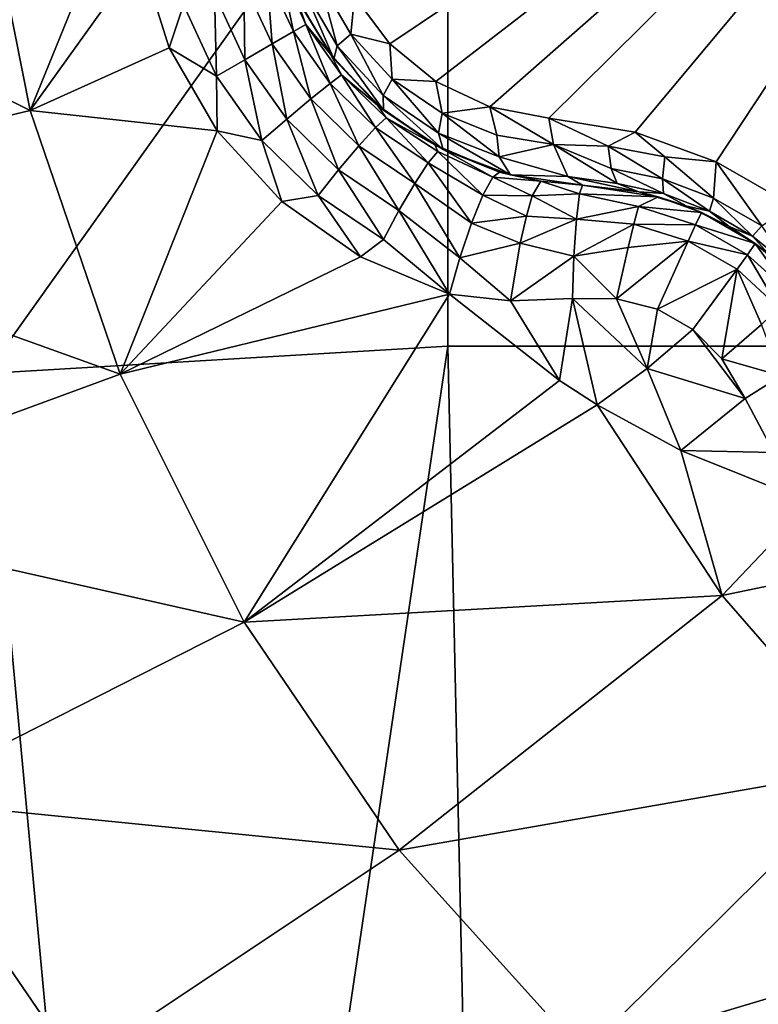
# Model space of a CAD drawing. Header units: metres. Extents: x -205 to 205, y -104 to 104.
# Tile 405 of 656: x -169.64 to -167.85, y 45.55 to 47.93. Entities that reach past the tile are written whole.
import ezdxf

# ---------------------------------------------------------------- set-up
doc = ezdxf.new("R2010")
doc.units = ezdxf.units.M
doc.layers.add('solid_01_2-CONSUMER_EHM_BOX_SW0001', color=7, linetype='CONTINUOUS')

msp = doc.modelspace()

# ---------------------------------------------------------------- linework, layer by layer
at = {"layer": 'solid_01_2-CONSUMER_EHM_BOX_SW0001'}
for points in [[(-200.010849, -74.958488), (-200.010773, 75.041512), (-0.010778, 75.04142)], [(-0.010849, -74.95858), (-200.010849, -74.958488), (-0.010778, 75.04142)], [(-91.959076, 42.820488, 75), (-76.402473, 63.637558, 75), (-185.602478, 63.645401, 75)], [(-92.726151, 42.986298, 75), (-91.959076, 42.820488, 75), (-185.602478, 63.645401, 75)], [(-93.500885, 43.041248, 75), (-92.726151, 42.986298, 75), (-185.602478, 63.645401, 75)], [(-168.500885, 43.051987, 75), (-93.500885, 43.041248, 75), (-185.602478, 63.645401, 75)], [(-169.275635, 42.997257, 75), (-168.500885, 43.051987, 75), (-185.602478, 63.645401, 75)], [(-170.042755, 42.831669, 75), (-169.275635, 42.997257, 75), (-185.602478, 63.645401, 75)], [(-185.602615, 61.645401, 72), (-168.602615, 61.64418, 72), (-175.833496, 45.935104, 72)], [(-168.602615, 61.64418, 72), (-174.793121, 46.738083, 72), (-175.833496, 45.935104, 72)], [(-168.602615, 61.64418, 72), (-173.664932, 47.410988, 72), (-174.793121, 46.738083, 72)], [(-168.602615, 61.64418, 72), (-172.46402, 47.944809, 72), (-173.664932, 47.410988, 72)], [(-168.602615, 61.64418, 69), (-167.103653, 47.144073, 63.099998), (-168.603653, 47.14418, 63.099998)], [(-168.602615, 61.64418, 69), (-168.603653, 47.14418, 63.099998), (-168.602615, 61.64418, 72)], [(-168.603546, 48.64418, 69.5), (-168.602615, 61.64418, 72), (-168.603653, 47.14418, 63.099998)], [(-167.103073, 55.294075, 66.416206), (-167.103653, 47.144073, 63.099998), (-168.602615, 61.64418, 69)], [(-168.829529, 47.989223, 16.667706), (-168.743637, 47.874794, 16.660553), (-166.989258, 49.051769, 15.440842)], [(-168.743637, 47.874794, 16.660553), (-168.632523, 47.783989, 16.639118), (-166.989258, 49.051769, 15.440842)], [(-168.632523, 47.783989, 16.639118), (-168.501999, 47.72253, 16.603487), (-166.989258, 49.051769, 15.440842)], [(-168.501999, 47.72253, 16.603487), (-168.35968, 47.695293, 16.554106), (-166.989258, 49.051769, 15.440842)], [(-168.35968, 47.695293, 16.554106), (-168.151077, 47.6614, 16.486938), (-166.989258, 49.051769, 15.440842)], [(-168.151077, 47.6614, 16.486938), (-167.954849, 47.590122, 16.452236), (-166.989258, 49.051769, 15.440842)], [(-167.954849, 47.590122, 16.452236), (-167.772354, 47.484768, 16.45223), (-166.989258, 49.051769, 15.440842)], [(-169.915421, 48.565769, 69.5), (-168.603546, 48.64418, 69.5), (-169.719711, 47.078472, 69.5)], [(-168.603546, 48.64418, 69.5), (-168.603653, 47.14418, 69.5), (-169.719711, 47.078472, 69.5)], [(-168.603546, 48.64418, 69.5), (-168.603653, 47.14418, 63.099998), (-168.603653, 47.14418, 69.5)], [(-169.612869, 47.714069, 18.201031), (-169.745224, 48.376534, 18.242689), (-170.704178, 48.26347, 17.803967)], [(-169.367447, 48.317913, 18.36581), (-169.745224, 48.376534, 18.242689), (-169.612869, 47.714069, 18.201031)], [(-169.346695, 48.086178, 18.346346), (-169.367447, 48.317913, 18.36581), (-169.612869, 47.714069, 18.201031)], [(-169.612869, 47.714069, 18.201031), (-170.704178, 48.26347, 17.803967), (-170.548767, 47.490257, 17.755054)], [(-169.276871, 47.865425, 18.336405), (-169.346695, 48.086178, 18.346346), (-169.612869, 47.714069, 18.201031)], [(-169.242569, 47.96949, 18.351889), (-169.346695, 48.086178, 18.346346), (-169.276871, 47.865425, 18.336405)], [(-169.096252, 48.021923, 18.305311), (-169.028198, 47.874588, 18.301702), (-169.040863, 48.043468, 18.245213)], [(-169.040863, 48.043468, 18.245213), (-168.976776, 47.904282, 18.241562), (-169.008987, 48.057365, 18.173237)], [(-169.028198, 47.874588, 18.301702), (-168.976776, 47.904282, 18.241562), (-169.040863, 48.043468, 18.245213)], [(-169.008987, 48.057365, 18.173237), (-168.946747, 47.921619, 18.169535), (-168.972458, 47.994049, 18.099459)], [(-168.976776, 47.904282, 18.241562), (-168.946747, 47.921619, 18.169535), (-169.008987, 48.057365, 18.173237)], [(-169.167664, 47.995766, 18.342203), (-169.094055, 47.836567, 18.338621), (-169.096252, 48.021923, 18.305311)], [(-169.094055, 47.836567, 18.338621), (-169.028198, 47.874588, 18.301702), (-169.096252, 48.021923, 18.305311)], [(-168.871323, 47.869953, 16.774441), (-168.91275, 48.027172, 16.71142), (-168.953781, 48.012756, 16.774441)], [(-168.91275, 48.027172, 16.71142), (-168.838333, 47.89827, 16.71142), (-168.829529, 47.989223, 16.667706)], [(-168.871323, 47.869953, 16.774441), (-168.838333, 47.89827, 16.71142), (-168.91275, 48.027172, 16.71142)], [(-169.167664, 47.995766, 18.342203), (-169.242569, 47.96949, 18.351889), (-169.162796, 47.796879, 18.348312)], [(-169.167664, 47.995766, 18.342203), (-169.162796, 47.796879, 18.348312), (-169.094055, 47.836567, 18.338621)], [(-168.946747, 47.921619, 18.169535), (-168.887344, 47.850052, 18.099911), (-168.972458, 47.994049, 18.099459)], [(-168.96846, 47.985397, 16.883411), (-168.972458, 47.994049, 18.099459), (-168.887344, 47.850052, 18.099911)], [(-168.953781, 48.012756, 16.774441), (-168.96846, 47.985397, 16.883411), (-168.878723, 47.838699, 16.882154)], [(-168.871323, 47.869953, 16.774441), (-168.953781, 48.012756, 16.774441), (-168.878723, 47.838699, 16.882154)], [(-169.162796, 47.796879, 18.348312), (-169.242569, 47.96949, 18.351889), (-169.276871, 47.865425, 18.336405)], [(-168.96846, 47.985397, 16.883411), (-168.887344, 47.850052, 18.099911), (-168.878723, 47.838699, 16.882154)], [(-168.838333, 47.89827, 16.71142), (-168.743637, 47.874794, 16.660553), (-168.829529, 47.989223, 16.667706)], [(-168.976776, 47.904282, 18.241562), (-168.888275, 47.779179, 18.245213), (-168.946747, 47.921619, 18.169535)], [(-168.946747, 47.921619, 18.169535), (-168.860306, 47.799843, 18.173237), (-168.887344, 47.850052, 18.099911)], [(-168.888275, 47.779179, 18.245213), (-168.860306, 47.799843, 18.173237), (-168.946747, 47.921619, 18.169535)], [(-169.028198, 47.874588, 18.301702), (-168.934631, 47.741985, 18.305311), (-168.976776, 47.904282, 18.241562)], [(-168.934631, 47.741985, 18.305311), (-168.888275, 47.779179, 18.245213), (-168.976776, 47.904282, 18.241562)], [(-168.759628, 47.74995, 16.759888), (-168.838333, 47.89827, 16.71142), (-168.871323, 47.869953, 16.774441)], [(-168.838333, 47.89827, 16.71142), (-168.737762, 47.789597, 16.698143), (-168.743637, 47.874794, 16.660553)], [(-168.759628, 47.74995, 16.759888), (-168.737762, 47.789597, 16.698143), (-168.838333, 47.89827, 16.71142)], [(-169.094055, 47.836567, 18.338621), (-168.992981, 47.693218, 18.342203), (-169.028198, 47.874588, 18.301702)], [(-168.992981, 47.693218, 18.342203), (-168.934631, 47.741985, 18.305311), (-169.028198, 47.874588, 18.301702)], [(-168.737762, 47.789597, 16.698143), (-168.632523, 47.783989, 16.639118), (-168.743637, 47.874794, 16.660553)], [(-169.161316, 47.664974, 18.336374), (-169.276871, 47.865425, 18.336405), (-169.612869, 47.714069, 18.201031)], [(-169.162796, 47.796879, 18.348312), (-169.276871, 47.865425, 18.336405), (-169.161316, 47.664974, 18.336374)], [(-168.860306, 47.799843, 18.173237), (-168.773453, 47.727043, 18.109652), (-168.887344, 47.850052, 18.099911)], [(-168.878723, 47.838699, 16.882154), (-168.887344, 47.850052, 18.099911), (-168.773453, 47.727043, 18.109652)], [(-168.871323, 47.869953, 16.774441), (-168.878723, 47.838699, 16.882154), (-168.759277, 47.714966, 16.870089)], [(-168.759628, 47.74995, 16.759888), (-168.871323, 47.869953, 16.774441), (-168.759277, 47.714966, 16.870089)], [(-169.094055, 47.836567, 18.338621), (-169.162796, 47.796879, 18.348312), (-169.053192, 47.641491, 18.351889)], [(-169.094055, 47.836567, 18.338621), (-169.053192, 47.641491, 18.351889), (-168.992981, 47.693218, 18.342203)], [(-168.878723, 47.838699, 16.882154), (-168.773453, 47.727043, 18.109652), (-168.759277, 47.714966, 16.870089)], [(-169.053192, 47.641491, 18.351889), (-169.162796, 47.796879, 18.348312), (-169.161316, 47.664974, 18.336374)], [(-168.934631, 47.741985, 18.305311), (-168.818558, 47.628441, 18.31599), (-168.888275, 47.779179, 18.245213)], [(-168.888275, 47.779179, 18.245213), (-168.778381, 47.672398, 18.256014), (-168.860306, 47.799843, 18.173237)], [(-168.818558, 47.628441, 18.31599), (-168.778381, 47.672398, 18.256014), (-168.888275, 47.779179, 18.245213)], [(-168.860306, 47.799843, 18.173237), (-168.752777, 47.696377, 18.184185), (-168.773453, 47.727043, 18.109652)], [(-168.778381, 47.672398, 18.256014), (-168.752777, 47.696377, 18.184185), (-168.860306, 47.799843, 18.173237)], [(-168.62619, 47.659359, 16.731565), (-168.737762, 47.789597, 16.698143), (-168.759628, 47.74995, 16.759888)], [(-168.737762, 47.789597, 16.698143), (-168.617493, 47.706982, 16.672249), (-168.632523, 47.783989, 16.639118)], [(-168.62619, 47.659359, 16.731565), (-168.617493, 47.706982, 16.672249), (-168.737762, 47.789597, 16.698143)], [(-168.617493, 47.706982, 16.672249), (-168.501999, 47.72253, 16.603487), (-168.632523, 47.783989, 16.639118)], [(-168.992981, 47.693218, 18.342203), (-168.867676, 47.570328, 18.35281), (-168.934631, 47.741985, 18.305311)], [(-168.867676, 47.570328, 18.35281), (-168.818558, 47.628441, 18.31599), (-168.934631, 47.741985, 18.305311)], [(-168.759628, 47.74995, 16.759888), (-168.759277, 47.714966, 16.870089), (-168.615158, 47.619778, 16.847332)], [(-168.62619, 47.659359, 16.731565), (-168.759628, 47.74995, 16.759888), (-168.615158, 47.619778, 16.847332)], [(-169.395065, 47.076912, 18.132477), (-169.612869, 47.714069, 18.201031), (-170.548767, 47.490257, 17.755054)], [(-169.161316, 47.664974, 18.336374), (-169.612869, 47.714069, 18.201031), (-169.395065, 47.076912, 18.132477)], [(-168.752777, 47.696377, 18.184185), (-168.635284, 47.63047, 18.128345), (-168.773453, 47.727043, 18.109652)], [(-168.759277, 47.714966, 16.870089), (-168.773453, 47.727043, 18.109652), (-168.635284, 47.63047, 18.128345)], [(-168.759277, 47.714966, 16.870089), (-168.635284, 47.63047, 18.128345), (-168.615158, 47.619778, 16.847332)], [(-168.479752, 47.601887, 16.690863), (-168.617493, 47.706982, 16.672249), (-168.62619, 47.659359, 16.731565)], [(-168.617493, 47.706982, 16.672249), (-168.485077, 47.653885, 16.634916), (-168.501999, 47.72253, 16.603487)], [(-168.479752, 47.601887, 16.690863), (-168.485077, 47.653885, 16.634916), (-168.617493, 47.706982, 16.672249)], [(-168.348083, 47.631405, 16.587629), (-168.35968, 47.695293, 16.554106), (-168.501999, 47.72253, 16.603487)], [(-168.485077, 47.653885, 16.634916), (-168.348083, 47.631405, 16.587629), (-168.501999, 47.72253, 16.603487)], [(-168.992981, 47.693218, 18.342203), (-169.053192, 47.641491, 18.351889), (-168.917267, 47.50835, 18.362474)], [(-168.992981, 47.693218, 18.342203), (-168.917267, 47.50835, 18.362474), (-168.867676, 47.570328, 18.35281)], [(-168.778381, 47.672398, 18.256014), (-168.650787, 47.587547, 18.273518), (-168.752777, 47.696377, 18.184185)], [(-168.752777, 47.696377, 18.184185), (-168.628082, 47.614845, 18.2019), (-168.635284, 47.63047, 18.128345)], [(-168.650787, 47.587547, 18.273518), (-168.628082, 47.614845, 18.2019), (-168.752777, 47.696377, 18.184185)], [(-168.216461, 47.627689, 16.533422), (-168.151077, 47.6614, 16.486938), (-168.35968, 47.695293, 16.554106)], [(-168.216461, 47.627689, 16.533422), (-168.35968, 47.695293, 16.554106), (-168.348083, 47.631405, 16.587629)], [(-169.005127, 47.493778, 18.346268), (-169.161316, 47.664974, 18.336374), (-169.395065, 47.076912, 18.132477)], [(-169.053192, 47.641491, 18.351889), (-169.161316, 47.664974, 18.336374), (-169.005127, 47.493778, 18.346268)], [(-168.818558, 47.628441, 18.31599), (-168.683701, 47.537701, 18.333315), (-168.778381, 47.672398, 18.256014)], [(-168.683701, 47.537701, 18.333315), (-168.650787, 47.587547, 18.273518), (-168.778381, 47.672398, 18.256014)], [(-168.62619, 47.659359, 16.731565), (-168.615158, 47.619778, 16.847332), (-168.452301, 47.557922, 16.814066)], [(-168.479752, 47.601887, 16.690863), (-168.62619, 47.659359, 16.731565), (-168.452301, 47.557922, 16.814066)], [(-168.216461, 47.627689, 16.533422), (-168.079254, 47.601608, 16.492527), (-168.151077, 47.6614, 16.486938)], [(-168.079254, 47.601608, 16.492527), (-167.954849, 47.590122, 16.452236), (-168.151077, 47.6614, 16.486938)], [(-168.917267, 47.50835, 18.362474), (-169.053192, 47.641491, 18.351889), (-169.005127, 47.493778, 18.346268)], [(-168.348083, 47.631405, 16.587629), (-168.485077, 47.653885, 16.634916), (-168.479752, 47.601887, 16.690863)], [(-168.867676, 47.570328, 18.35281), (-168.722046, 47.471912, 18.370024), (-168.818558, 47.628441, 18.31599)], [(-168.722046, 47.471912, 18.370024), (-168.683701, 47.537701, 18.333315), (-168.818558, 47.628441, 18.31599)], [(-168.650787, 47.587547, 18.273518), (-168.518646, 47.509205, 18.321918), (-168.628082, 47.614845, 18.2019)], [(-168.635284, 47.63047, 18.128345), (-168.494919, 47.552437, 18.244682), (-168.47847, 47.565147, 18.155281)], [(-168.628082, 47.614845, 18.2019), (-168.494919, 47.552437, 18.244682), (-168.635284, 47.63047, 18.128345)], [(-168.615158, 47.619778, 16.847332), (-168.635284, 47.63047, 18.128345), (-168.47847, 47.565147, 18.155281)], [(-168.628082, 47.614845, 18.2019), (-168.518646, 47.509205, 18.321918), (-168.494919, 47.552437, 18.244682)], [(-168.615158, 47.619778, 16.847332), (-168.47847, 47.565147, 18.155281), (-168.452301, 47.557922, 16.814066)], [(-168.313354, 47.554096, 16.680105), (-168.348083, 47.631405, 16.587629), (-168.479752, 47.601887, 16.690863)], [(-168.194275, 47.537338, 16.652754), (-168.348083, 47.631405, 16.587629), (-168.313354, 47.554096, 16.680105)], [(-168.208893, 47.573296, 16.586761), (-168.348083, 47.631405, 16.587629), (-168.194275, 47.537338, 16.652754)], [(-168.208893, 47.573296, 16.586761), (-168.216461, 47.627689, 16.533422), (-168.348083, 47.631405, 16.587629)], [(-168.084839, 47.548409, 16.547297), (-168.079254, 47.601608, 16.492527), (-168.216461, 47.627689, 16.533422)], [(-168.084839, 47.548409, 16.547297), (-168.216461, 47.627689, 16.533422), (-168.208893, 47.573296, 16.586761)], [(-168.683701, 47.537701, 18.333315), (-168.546494, 47.441193, 18.376806), (-168.650787, 47.587547, 18.273518)], [(-168.650787, 47.587547, 18.273518), (-168.546494, 47.441193, 18.376806), (-168.518646, 47.509205, 18.321918)], [(-168.479752, 47.601887, 16.690863), (-168.452301, 47.557922, 16.814066), (-168.313354, 47.554096, 16.680105)], [(-167.961288, 47.502037, 16.525846), (-168.079254, 47.601608, 16.492527), (-168.084839, 47.548409, 16.547297)], [(-167.961288, 47.502037, 16.525846), (-167.954849, 47.590122, 16.452236), (-168.079254, 47.601608, 16.492527)], [(-167.845108, 47.434937, 16.525867), (-167.954849, 47.590122, 16.452236), (-167.961288, 47.502037, 16.525846)], [(-167.845108, 47.434937, 16.525867), (-167.772354, 47.484768, 16.45223), (-167.954849, 47.590122, 16.452236)], [(-168.867676, 47.570328, 18.35281), (-168.917267, 47.50835, 18.362474), (-168.759338, 47.401833, 18.37966)], [(-168.867676, 47.570328, 18.35281), (-168.759338, 47.401833, 18.37966), (-168.722046, 47.471912, 18.370024)], [(-168.379089, 47.542728, 18.172096), (-168.47847, 47.565147, 18.155281), (-168.494919, 47.552437, 18.244682)], [(-168.452301, 47.557922, 16.814066), (-168.47847, 47.565147, 18.155281), (-168.379089, 47.542728, 18.172096)], [(-168.208893, 47.573296, 16.586761), (-168.194275, 47.537338, 16.652754), (-168.082153, 47.512886, 16.615061)], [(-168.084839, 47.548409, 16.547297), (-168.208893, 47.573296, 16.586761), (-168.082153, 47.512886, 16.615061)], [(-168.399597, 47.507286, 18.304127), (-168.494919, 47.552437, 18.244682), (-168.518646, 47.509205, 18.321918)], [(-168.399597, 47.507286, 18.304127), (-168.379089, 47.542728, 18.172096), (-168.494919, 47.552437, 18.244682)], [(-168.452301, 47.557922, 16.814066), (-168.379089, 47.542728, 18.172096), (-168.277817, 47.533325, 18.184393)], [(-168.452301, 47.557922, 16.814066), (-168.277817, 47.533325, 18.184393), (-168.277817, 47.533325, 16.770613)], [(-168.313354, 47.554096, 16.680105), (-168.452301, 47.557922, 16.814066), (-168.277817, 47.533325, 16.770613)], [(-168.399597, 47.507286, 18.304127), (-168.285416, 47.512039, 18.285561), (-168.379089, 47.542728, 18.172096)], [(-168.379089, 47.542728, 18.172096), (-168.285416, 47.512039, 18.285561), (-168.277817, 47.533325, 18.184393)], [(-168.142197, 47.517094, 16.708679), (-168.313354, 47.554096, 16.680105), (-168.277817, 47.533325, 16.770613)], [(-168.194275, 47.537338, 16.652754), (-168.313354, 47.554096, 16.680105), (-168.142197, 47.517094, 16.708679)], [(-168.084839, 47.548409, 16.547297), (-168.082153, 47.512886, 16.615061), (-167.971512, 47.470264, 16.594748)], [(-167.961288, 47.502037, 16.525846), (-168.084839, 47.548409, 16.547297), (-167.971512, 47.470264, 16.594748)], [(-168.722046, 47.471912, 18.370024), (-168.574677, 47.357677, 18.401863), (-168.683701, 47.537701, 18.333315)], [(-168.683701, 47.537701, 18.333315), (-168.574677, 47.357677, 18.401863), (-168.546494, 47.441193, 18.376806)], [(-168.095322, 47.505497, 18.189005), (-168.277817, 47.533325, 18.184393), (-168.285416, 47.512039, 18.285561)], [(-168.277817, 47.533325, 16.770613), (-168.277817, 47.533325, 18.184393), (-168.095322, 47.505497, 18.189005)], [(-168.142197, 47.517094, 16.708679), (-168.277817, 47.533325, 16.770613), (-168.095322, 47.505497, 18.189005)], [(-168.082153, 47.512886, 16.615061), (-168.194275, 47.537338, 16.652754), (-168.142197, 47.517094, 16.708679)], [(-168.142197, 47.517094, 16.708679), (-168.095322, 47.505497, 18.189005), (-168.025894, 47.482216, 16.674862)], [(-168.082153, 47.512886, 16.615061), (-168.142197, 47.517094, 16.708679), (-168.025894, 47.482216, 16.674862)], [(-168.815063, 47.359779, 18.365673), (-169.005127, 47.493778, 18.346268), (-169.395065, 47.076912, 18.132477)], [(-168.917267, 47.50835, 18.362474), (-169.005127, 47.493778, 18.346268), (-168.815063, 47.359779, 18.365673)], [(-168.759338, 47.401833, 18.37966), (-168.917267, 47.50835, 18.362474), (-168.815063, 47.359779, 18.365673)], [(-168.413879, 47.458324, 18.36202), (-168.518646, 47.509205, 18.321918), (-168.546494, 47.441193, 18.376806)], [(-168.413879, 47.458324, 18.36202), (-168.399597, 47.507286, 18.304127), (-168.518646, 47.509205, 18.321918)], [(-168.413879, 47.458324, 18.36202), (-168.292892, 47.451481, 18.369303), (-168.399597, 47.507286, 18.304127)], [(-168.399597, 47.507286, 18.304127), (-168.292892, 47.451481, 18.369303), (-168.285416, 47.512039, 18.285561)], [(-168.142822, 47.482059, 18.314999), (-168.285416, 47.512039, 18.285561), (-168.292892, 47.451481, 18.369303)], [(-168.142822, 47.482059, 18.314999), (-168.095322, 47.505497, 18.189005), (-168.285416, 47.512039, 18.285561)], [(-167.99086, 47.467495, 18.189606), (-168.095322, 47.505497, 18.189005), (-168.142822, 47.482059, 18.314999)], [(-168.025894, 47.482216, 16.674862), (-168.095322, 47.505497, 18.189005), (-167.99086, 47.467495, 18.189606)], [(-167.971512, 47.470264, 16.594748), (-168.082153, 47.512886, 16.615061), (-168.025894, 47.482216, 16.674862)], [(-167.961288, 47.502037, 16.525846), (-167.971512, 47.470264, 16.594748), (-167.867538, 47.41021, 16.594767)], [(-167.845108, 47.434937, 16.525867), (-167.961288, 47.502037, 16.525846), (-167.867538, 47.41021, 16.594767)], [(-169.395065, 47.076912, 18.132477), (-170.548767, 47.490257, 17.755054), (-170.29306, 46.746925, 17.674574)], [(-168.722046, 47.471912, 18.370024), (-168.759338, 47.401833, 18.37966), (-168.599472, 47.269657, 18.393747)], [(-168.722046, 47.471912, 18.370024), (-168.599472, 47.269657, 18.393747), (-168.574677, 47.357677, 18.401863)], [(-168.153839, 47.438995, 18.370676), (-168.142822, 47.482059, 18.314999), (-168.292892, 47.451481, 18.369303)], [(-168.004883, 47.437447, 18.314009), (-168.142822, 47.482059, 18.314999), (-168.153839, 47.438995, 18.370676)], [(-168.004883, 47.437447, 18.314009), (-167.99086, 47.467495, 18.189606), (-168.142822, 47.482059, 18.314999)], [(-168.025894, 47.482216, 16.674862), (-167.99086, 47.467495, 18.189606), (-167.923813, 47.433159, 16.664257)], [(-167.971512, 47.470264, 16.594748), (-168.025894, 47.482216, 16.674862), (-167.923813, 47.433159, 16.664257)], [(-167.867538, 47.41021, 16.594767), (-167.971512, 47.470264, 16.594748), (-167.923813, 47.433159, 16.664257)], [(-168.428696, 47.393318, 18.402061), (-168.413879, 47.458324, 18.36202), (-168.546494, 47.441193, 18.376806)], [(-168.428696, 47.393318, 18.402061), (-168.292892, 47.451481, 18.369303), (-168.413879, 47.458324, 18.36202)], [(-168.428696, 47.393318, 18.402061), (-168.298996, 47.362057, 18.42128), (-168.292892, 47.451481, 18.369303)], [(-168.153839, 47.438995, 18.370676), (-168.292892, 47.451481, 18.369303), (-168.298996, 47.362057, 18.42128)], [(-167.860779, 47.392437, 18.189602), (-167.99086, 47.467495, 18.189606), (-168.004883, 47.437447, 18.314009)], [(-167.923813, 47.433159, 16.664257), (-167.99086, 47.467495, 18.189606), (-167.923798, 47.433155, 18.189684)], [(-167.860779, 47.392437, 18.189602), (-167.923798, 47.433155, 18.189684), (-167.99086, 47.467495, 18.189606)], [(-168.428696, 47.393318, 18.402061), (-168.546494, 47.441193, 18.376806), (-168.574677, 47.357677, 18.401863)], [(-168.167587, 47.382519, 18.411446), (-168.153839, 47.438995, 18.370676), (-168.298996, 47.362057, 18.42128)], [(-168.022736, 47.398239, 18.369337), (-168.153839, 47.438995, 18.370676), (-168.167587, 47.382519, 18.411446)], [(-168.022736, 47.398239, 18.369337), (-168.004883, 47.437447, 18.314009), (-168.153839, 47.438995, 18.370676)], [(-167.879776, 47.365257, 18.314011), (-168.004883, 47.437447, 18.314009), (-168.022736, 47.398239, 18.369337)], [(-167.879776, 47.365257, 18.314011), (-167.860779, 47.392437, 18.189602), (-168.004883, 47.437447, 18.314009)], [(-167.923813, 47.433159, 16.664257), (-167.923798, 47.433155, 18.189684), (-167.860779, 47.392437, 18.189602)], [(-167.923813, 47.433159, 16.664257), (-167.860779, 47.392437, 18.189602), (-167.830246, 47.369255, 16.674856)], [(-167.867538, 47.41021, 16.594767), (-167.923813, 47.433159, 16.664257), (-167.830246, 47.369255, 16.674856)], [(-167.845108, 47.434937, 16.525867), (-167.867538, 47.41021, 16.594767), (-167.775375, 47.335712, 16.615108)], [(-168.759338, 47.401833, 18.37966), (-168.815063, 47.359779, 18.365673), (-168.599472, 47.269657, 18.393747)], [(-168.022736, 47.398239, 18.369337), (-168.167587, 47.382519, 18.411446), (-168.196243, 47.25877, 18.438089)], [(-168.097076, 47.233696, 18.439505), (-168.022736, 47.398239, 18.369337), (-168.196243, 47.25877, 18.438089)], [(-167.904785, 47.330177, 18.369339), (-168.022736, 47.398239, 18.369337), (-168.097076, 47.233696, 18.439505)], [(-167.904785, 47.330177, 18.369339), (-167.879776, 47.365257, 18.314011), (-168.022736, 47.398239, 18.369337)], [(-167.775375, 47.335712, 16.615108), (-167.867538, 47.41021, 16.594767), (-167.830246, 47.369255, 16.674856)], [(-168.452377, 47.253838, 18.416172), (-168.428696, 47.393318, 18.402061), (-168.574677, 47.357677, 18.401863)], [(-168.452377, 47.253838, 18.416172), (-168.298996, 47.362057, 18.42128), (-168.428696, 47.393318, 18.402061)], [(-168.196243, 47.25877, 18.438089), (-168.167587, 47.382519, 18.411446), (-168.298996, 47.362057, 18.42128)], [(-167.772156, 47.2682, 18.315002), (-167.860779, 47.392437, 18.189602), (-167.879776, 47.365257, 18.314011)], [(-167.772156, 47.2682, 18.315002), (-167.775421, 47.320827, 18.189007), (-167.860779, 47.392437, 18.189602)], [(-167.830246, 47.369255, 16.674856), (-167.860779, 47.392437, 18.189602), (-167.775421, 47.320827, 18.189007)], [(-168.599472, 47.269657, 18.393747), (-168.815063, 47.359779, 18.365673), (-169.395065, 47.076912, 18.132477)], [(-168.452377, 47.253838, 18.416172), (-168.574677, 47.357677, 18.401863), (-168.599472, 47.269657, 18.393747)], [(-168.452377, 47.253838, 18.416172), (-168.302643, 47.259075, 18.432564), (-168.298996, 47.362057, 18.42128)], [(-168.196243, 47.25877, 18.438089), (-168.298996, 47.362057, 18.42128), (-168.302643, 47.259075, 18.432564)], [(-167.803925, 47.237106, 18.370678), (-167.879776, 47.365257, 18.314011), (-167.904785, 47.330177, 18.369339)], [(-167.803925, 47.237106, 18.370678), (-167.772156, 47.2682, 18.315002), (-167.879776, 47.365257, 18.314011)], [(-168.011688, 47.184769, 18.439514), (-167.904785, 47.330177, 18.369339), (-168.097076, 47.233696, 18.439505)], [(-167.941177, 47.113445, 18.438204), (-167.904785, 47.330177, 18.369339), (-168.011688, 47.184769, 18.439514)], [(-167.941177, 47.113445, 18.438204), (-167.845932, 47.196953, 18.411446), (-167.904785, 47.330177, 18.369339)], [(-167.845932, 47.196953, 18.411446), (-167.803925, 47.237106, 18.370678), (-167.904785, 47.330177, 18.369339)], [(-168.599472, 47.269657, 18.393747), (-169.395065, 47.076912, 18.132477), (-169.095917, 46.477112, 18.038321)], [(-168.333572, 47.06142, 18.393749), (-168.599472, 47.269657, 18.393747), (-169.095917, 46.477112, 18.038321)], [(-168.452377, 47.253838, 18.416172), (-168.599472, 47.269657, 18.393747), (-168.333572, 47.06142, 18.393749)], [(-168.452377, 47.253838, 18.416172), (-168.333572, 47.06142, 18.393749), (-168.302643, 47.259075, 18.432564)], [(-168.302643, 47.259075, 18.432564), (-168.333572, 47.06142, 18.393749), (-168.242584, 47.002895, 18.393747)], [(-168.302643, 47.259075, 18.432564), (-168.242584, 47.002895, 18.393747), (-168.121674, 47.090366, 18.426464)], [(-168.196243, 47.25877, 18.438089), (-168.302643, 47.259075, 18.432564), (-168.121674, 47.090366, 18.426464)], [(-168.097076, 47.233696, 18.439505), (-168.196243, 47.25877, 18.438089), (-168.121674, 47.090366, 18.426464)], [(-168.011688, 47.184769, 18.439514), (-168.097076, 47.233696, 18.439505), (-168.121674, 47.090366, 18.426464)], [(-168.011688, 47.184769, 18.439514), (-168.121674, 47.090366, 18.426464), (-167.885086, 47.017994, 18.432564)], [(-167.941177, 47.113445, 18.438204), (-168.011688, 47.184769, 18.439514), (-167.885086, 47.017994, 18.432564)], [(-167.941177, 47.113445, 18.438204), (-167.797729, 47.072655, 18.42128), (-167.845932, 47.196953, 18.411446)], [(-169.719711, 47.078472, 63.099998), (-168.603653, 47.14418, 63.099998), (-169.292419, 42.487926, 63.099998)], [(-168.603653, 47.14418, 69.5), (-168.603653, 47.14418, 63.099998), (-169.719711, 47.078472, 63.099998)], [(-169.719711, 47.078472, 69.5), (-168.603653, 47.14418, 69.5), (-169.719711, 47.078472, 63.099998)], [(-168.603653, 47.14418, 63.099998), (-168.500961, 42.551987, 63.099998), (-169.292419, 42.487926, 63.099998)], [(-168.603653, 47.14418, 63.099998), (-167.103653, 47.144073, 63.099998), (-168.500961, 42.551987, 63.099998)], [(-167.103653, 47.144073, 63.099998), (-165.500961, 42.551556, 63.099998), (-168.500961, 42.551987, 63.099998)], [(-167.941177, 47.113445, 18.438204), (-167.885086, 47.017994, 18.432564), (-167.797729, 47.072655, 18.42128)], [(-168.121674, 47.090366, 18.426464), (-168.242584, 47.002895, 18.393747), (-168.040863, 46.89241, 18.393747)], [(-168.121674, 47.090366, 18.426464), (-168.040863, 46.89241, 18.393747), (-167.885086, 47.017994, 18.432564)], [(-169.095917, 46.477112, 18.038321), (-169.395065, 47.076912, 18.132477), (-170.29306, 46.746925, 17.674574)], [(-169.719711, 47.078472, 63.099998), (-169.292419, 42.487926, 63.099998), (-170.046082, 42.307487, 63.099998)], [(-167.815643, 46.887115, 18.416395), (-167.797729, 47.072655, 18.42128), (-167.885086, 47.017994, 18.432564)], [(-168.242584, 47.002895, 18.393747), (-168.333572, 47.06142, 18.393749), (-169.095917, 46.477112, 18.038321)], [(-167.815643, 46.887115, 18.416395), (-167.885086, 47.017994, 18.432564), (-168.040863, 46.89241, 18.393747)], [(-167.940552, 46.541645, 18.299004), (-168.242584, 47.002895, 18.393747), (-169.095917, 46.477112, 18.038321)], [(-168.040863, 46.89241, 18.393747), (-168.242584, 47.002895, 18.393747), (-167.940552, 46.541645, 18.299004)], [(-167.727509, 46.766235, 18.393747), (-168.040863, 46.89241, 18.393747), (-167.940552, 46.541645, 18.299004)], [(-167.815643, 46.887115, 18.416395), (-168.040863, 46.89241, 18.393747), (-167.727509, 46.766235, 18.393747)], [(-167.542114, 46.624851, 18.365726), (-167.727509, 46.766235, 18.393747), (-167.940552, 46.541645, 18.299004)], [(-169.095917, 46.477112, 18.038321), (-170.29306, 46.746925, 17.674574), (-169.941956, 46.047699, 17.564064)], [(-167.542114, 46.624851, 18.365726), (-167.940552, 46.541645, 18.299004), (-167.579117, 46.126122, 18.185246)], [(-167.940552, 46.541645, 18.299004), (-169.095917, 46.477112, 18.038321), (-168.7211, 45.926018, 17.920349)], [(-167.579117, 46.126122, 18.185246), (-167.940552, 46.541645, 18.299004), (-168.7211, 45.926018, 17.920349)], [(-168.7211, 45.926018, 17.920349), (-169.095917, 46.477112, 18.038321), (-169.941956, 46.047699, 17.564064)], [(-167.579117, 46.126122, 18.185246), (-168.7211, 45.926018, 17.920349), (-168.277695, 45.434055, 17.780788)], [(-167.166199, 45.767185, 18.055279), (-167.579117, 46.126122, 18.185246), (-168.277695, 45.434055, 17.780788)], [(-169.502167, 45.405964, 17.425642), (-169.941956, 46.047699, 17.564064), (-169.776657, 45.309013, 17.260666)], [(-168.7211, 45.926018, 17.920349), (-169.941956, 46.047699, 17.564064), (-169.502167, 45.405964, 17.425642)], [(-168.277695, 45.434055, 17.780788), (-168.7211, 45.926018, 17.920349), (-169.502167, 45.405964, 17.425642)], [(-167.166199, 45.767185, 18.055279), (-168.277695, 45.434055, 17.780788), (-167.774094, 45.010532, 17.622282)]]:
    msp.add_3dface(points, dxfattribs=at)

doc.saveas('drawing.dxf')
